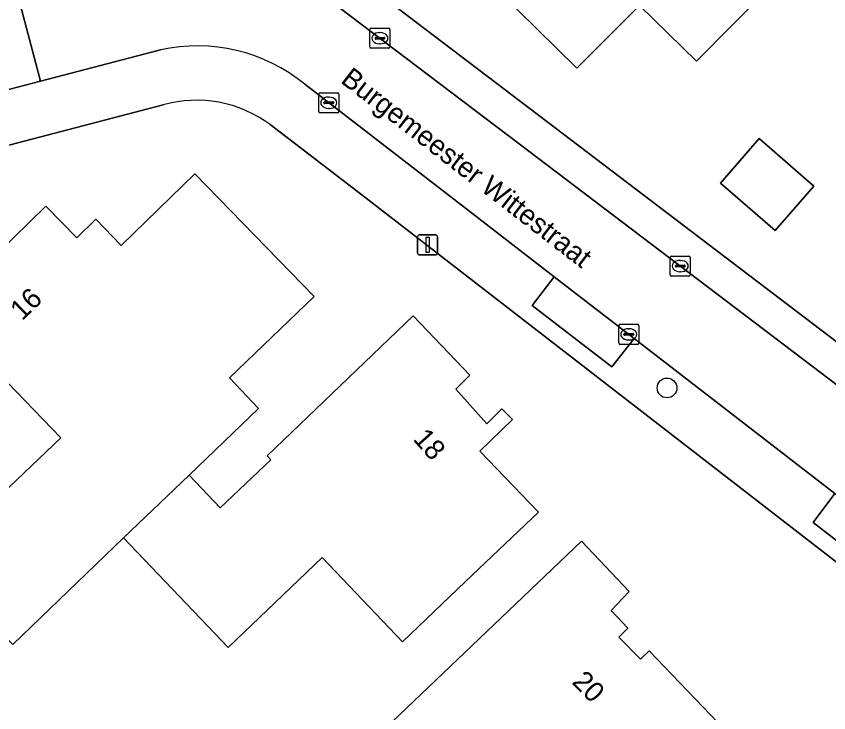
# Model space of a CAD drawing. Extents: x 159499 to 160349, y 382524 to 383273.
# Drawn here: x 159921.66 to 159961.95, y 382952.25 to 382986.79 of the extents above; entities that cross this region are included whole.
import ezdxf

# ---------------------------------------------------------------- set-up
doc = ezdxf.new("R2010")
doc.units = 0
for name, color, linetype in [('IMGEO_Boom', 7, 'Continuous'), ('IMGEO_Erf', 7, 'Continuous'), ('IMGEO_Kolk', 7, 'Continuous'), ('IMGEO_Lichtmast', 7, 'Continuous'), ('IMGEO_Openbare_ruimte_label', 7, 'Continuous'), ('IMGEO_Pand', 7, 'Continuous'), ('IMGEO_Pand_nummerreeks', 7, 'Continuous'), ('IMGEO_Parkeervlak_open', 7, 'Continuous'), ('IMGEO_Rijbaan_lokaal_open', 7, 'Continuous'), ('IMGEO_Voetpad_open', 7, 'Continuous')]:
    doc.layers.add(name, color=color, linetype=linetype)

msp = doc.modelspace()

# ---------------------------------------------------------------- linework, layer by layer
at = {"layer": 'IMGEO_Boom'}
msp.add_circle((159953.927, 382968.359), 0.489, dxfattribs=at)
at = {"layer": 'IMGEO_Erf'}
for points in [[(159937.661, 382989.432), (159947.551, 382981.884), (159972.788, 382962.692), (159974.862, 382962.113), (159982.324, 382962.546), (159992.571, 382963.192), (159994.756, 382964.255), (160000, 382970.621), (160005.936, 382977.853), (160024.041, 383000), (160036.566, 383015.316)], [(159928.942, 382982.398), (159915.972, 382979.015), (159901.888, 382975.342), (159891.539, 382972.643)], [(159967.231, 382955.939), (159938.787, 382977.935), (159934.243, 382981.423)], [(159919.894, 382974.24), (159923.132, 382977.38), (159924.656, 382975.807), (159925.603, 382976.725), (159926.856, 382975.432), (159930.517, 382978.982), (159936.424, 382972.89), (159932.235, 382968.858), (159933.664, 382967.34), (159930.234, 382964.041), (159931.771, 382962.416), (159934.286, 382964.793), (159934.106, 382964.998), (159941.347, 382971.931), (159944.155, 382968.989), (159943.448, 382968.307), (159944.994, 382966.583), (159945.743, 382967.327), (159946.261, 382966.792), (159944.645, 382965.232), (159947.554, 382962.207), (159943.937, 382958.756), (159940.81, 382955.771), (159936.827, 382959.946), (159932.161, 382955.493), (159926.984, 382960.92), (159921.486, 382955.642)], [(159920.208, 382962.421), (159923.869, 382965.893), (159920.764, 382969.094)]]:
    msp.add_lwpolyline(points, dxfattribs=at)
for points in [[(159961.16, 382990.415), (159958.888, 382988.116), (159955.382, 382984.566), (159952.57, 382987.322), (159949.454, 382984.218), (159941.58, 382991.973), (159947.894, 382998.384), (159951.029, 382995.297), (159953.143, 382993.216), (159955.69, 382995.802), (159959.253, 382992.294)], [(159961.208, 382978.373), (159959.289, 382976.161), (159956.574, 382978.516), (159958.493, 382980.728)], [(159942.81, 382945.14), (159941.604, 382946.347), (159935.384, 382940.398), (159932.01, 382943.902), (159946.063, 382957.311), (159949.681, 382960.761), (159952.057, 382958.267), (159951.15, 382957.329), (159951.983, 382956.452), (159951.534, 382956.005), (159952.617, 382954.913), (159953.046, 382955.323), (159956.844, 382951.362), (159953.255, 382947.882), (159951.397, 382946.081), (159946.683, 382951.101), (159944.62, 382949.165), (159945.781, 382947.93)]]:
    msp.add_lwpolyline(points, close=True, dxfattribs=at)
msp.add_arc((159930.6, 382976.512), 6.115, 53.429, 105.7274, dxfattribs=at)
at = {"layer": 'IMGEO_Kolk'}
for p, q in [((159939.264, 382986.205), (159940.116, 382986.205)), ((159939.189, 382985.279), (159939.189, 382986.131)), ((159939.677, 382985.985), (159939.702, 382985.985)), ((159940.19, 382986.131), (159940.19, 382985.279)), ((159939.448, 382985.699), (159939.448, 382985.711)), ((159939.886, 382985.662), (159939.488, 382985.662)), ((159939.491, 382985.748), (159939.889, 382985.748)), ((159939.7, 382985.425), (159939.675, 382985.425)), ((159939.932, 382985.711), (159939.932, 382985.699)), ((159940.116, 382985.205), (159939.264, 382985.205)), ((159936.731, 382983.003), (159937.583, 382983.003)), ((159936.656, 382982.077), (159936.656, 382982.929)), ((159937.144, 382982.783), (159937.169, 382982.783)), ((159937.657, 382982.929), (159937.657, 382982.077)), ((159936.915, 382982.497), (159936.915, 382982.509)), ((159937.353, 382982.46), (159936.955, 382982.46)), ((159936.958, 382982.546), (159937.356, 382982.546)), ((159937.167, 382982.223), (159937.142, 382982.223)), ((159937.399, 382982.509), (159937.399, 382982.497)), ((159937.583, 382982.003), (159936.731, 382982.003)), ((159954.157, 382974.903), (159955.009, 382974.903)), ((159954.082, 382973.977), (159954.082, 382974.829)), ((159954.57, 382974.683), (159954.595, 382974.683)), ((159955.083, 382974.829), (159955.083, 382973.977)), ((159954.341, 382974.397), (159954.341, 382974.409)), ((159954.779, 382974.36), (159954.381, 382974.36)), ((159954.384, 382974.446), (159954.782, 382974.446)), ((159954.593, 382974.123), (159954.568, 382974.123)), ((159954.825, 382974.409), (159954.825, 382974.397)), ((159955.009, 382973.903), (159954.157, 382973.903)), ((159951.531, 382970.593), (159951.531, 382971.445)), ((159951.606, 382971.519), (159952.458, 382971.519)), ((159952.019, 382971.299), (159952.044, 382971.299)), ((159952.532, 382971.445), (159952.532, 382970.593)), ((159951.79, 382971.013), (159951.79, 382971.025)), ((159952.228, 382970.976), (159951.83, 382970.976)), ((159951.833, 382971.062), (159952.231, 382971.062)), ((159952.274, 382971.025), (159952.274, 382971.013)), ((159952.458, 382970.519), (159951.606, 382970.519)), ((159952.042, 382970.739), (159952.017, 382970.739))]:
    msp.add_line(p, q, dxfattribs=at)
for points in [[(159939.264, 382986.205), (159940.116, 382986.205)], [(159939.189, 382985.279), (159939.189, 382986.131)], [(159940.19, 382986.131), (159940.19, 382985.279)], [(159940.116, 382985.205), (159939.264, 382985.205)], [(159936.731, 382983.003), (159937.583, 382983.003)], [(159936.656, 382982.077), (159936.656, 382982.929)], [(159937.657, 382982.929), (159937.657, 382982.077)], [(159937.583, 382982.003), (159936.731, 382982.003)], [(159954.157, 382974.903), (159955.009, 382974.903)], [(159954.082, 382973.977), (159954.082, 382974.829)], [(159955.083, 382974.829), (159955.083, 382973.977)], [(159955.009, 382973.903), (159954.157, 382973.903)], [(159951.531, 382970.593), (159951.531, 382971.445)], [(159951.606, 382971.519), (159952.458, 382971.519)], [(159952.532, 382971.445), (159952.532, 382970.593)], [(159952.458, 382970.519), (159951.606, 382970.519)]]:
    msp.add_lwpolyline(points, dxfattribs=at)
for centre, radius, start, end in [((159939.266, 382986.129), 0.0765, 91.552, 178.448), ((159939.266, 382986.129), 0.0765, 91.552, 178.448), ((159940.114, 382986.129), 0.0765, 1.552, 88.448), ((159940.114, 382986.129), 0.0765, 1.552, 88.448), ((159939.488, 382985.708), 0.0403, 85.8775, 175.7526), ((159939.485, 382985.698), 0.0366, 178.938, 274.7102), ((159939.889, 382985.705), 0.043, 264.8664, 352.4533), ((159939.893, 382985.71), 0.0386, 1.7309, 96.639), ((159939.266, 382985.281), 0.0765, 181.552, 268.448), ((159939.266, 382985.281), 0.0765, 181.552, 268.448), ((159940.114, 382985.281), 0.0765, 271.552, 358.448), ((159940.114, 382985.281), 0.0765, 271.552, 358.448), ((159936.733, 382982.927), 0.0765, 91.552, 178.448), ((159936.733, 382982.927), 0.0765, 91.552, 178.448), ((159937.581, 382982.927), 0.0765, 1.552, 88.448), ((159937.581, 382982.927), 0.0765, 1.552, 88.448), ((159936.955, 382982.506), 0.0403, 85.8775, 175.7526), ((159936.952, 382982.496), 0.0366, 178.938, 274.7102), ((159937.356, 382982.503), 0.043, 264.8664, 352.4533), ((159937.36, 382982.508), 0.0386, 1.7309, 96.639), ((159936.733, 382982.079), 0.0765, 181.552, 268.448), ((159936.733, 382982.079), 0.0765, 181.552, 268.448), ((159937.581, 382982.079), 0.0765, 271.552, 358.448), ((159937.581, 382982.079), 0.0765, 271.552, 358.448), ((159954.159, 382974.827), 0.0765, 91.552, 178.448), ((159954.159, 382974.827), 0.0765, 91.552, 178.448), ((159955.007, 382974.827), 0.0765, 1.552, 88.448), ((159955.007, 382974.827), 0.0765, 1.552, 88.448), ((159954.381, 382974.406), 0.0403, 85.8775, 175.7526), ((159954.378, 382974.396), 0.0366, 178.938, 274.7102), ((159954.782, 382974.403), 0.043, 264.8664, 352.4533), ((159954.786, 382974.408), 0.0386, 1.7309, 96.639), ((159954.159, 382973.979), 0.0765, 181.552, 268.448), ((159954.159, 382973.979), 0.0765, 181.552, 268.448), ((159955.007, 382973.979), 0.0765, 271.552, 358.448), ((159955.007, 382973.979), 0.0765, 271.552, 358.448), ((159951.608, 382971.443), 0.0765, 91.552, 178.448), ((159951.608, 382971.443), 0.0765, 91.552, 178.448), ((159952.456, 382971.443), 0.0765, 1.552, 88.448), ((159952.456, 382971.443), 0.0765, 1.552, 88.448), ((159951.83, 382971.022), 0.0403, 85.8775, 175.7526), ((159951.827, 382971.012), 0.0366, 178.938, 274.7102), ((159952.231, 382971.019), 0.043, 264.8664, 352.4533), ((159952.235, 382971.024), 0.0386, 1.7309, 96.639), ((159951.608, 382970.595), 0.0765, 181.552, 268.448), ((159951.608, 382970.595), 0.0765, 181.552, 268.448), ((159952.456, 382970.595), 0.0765, 271.552, 358.448), ((159952.456, 382970.595), 0.0765, 271.552, 358.448)]:
    msp.add_arc(centre, radius, start, end, dxfattribs=at)
for centre, major_axis, ratio, start_param, end_param in [((159939.676, 382985.705), (-0.387, 0.002), 0.722429, 4.712389, 7.853982), ((159939.701, 382985.705), (-0.39, 0.002), 0.717154, 1.570796, 4.712389), ((159937.143, 382982.503), (-0.387, 0.002), 0.722429, 4.712389, 7.853982), ((159937.168, 382982.503), (-0.39, 0.002), 0.717154, 1.570796, 4.712389), ((159954.569, 382974.403), (-0.387, 0.002), 0.722429, 4.712389, 7.853982), ((159954.594, 382974.403), (-0.39, 0.002), 0.717154, 1.570796, 4.712389), ((159952.018, 382971.019), (-0.387, 0.002), 0.722429, 4.712389, 7.853982), ((159952.043, 382971.019), (-0.39, 0.002), 0.717154, 1.570796, 4.712389)]:
    msp.add_ellipse(centre, major_axis=major_axis, ratio=ratio, start_param=start_param, end_param=end_param, dxfattribs=at)
at = {"layer": 'IMGEO_Lichtmast'}
for p, q in [((159941.558, 382975.056), (159941.558, 382975.856)), ((159941.558, 382975.856), (159941.558, 382975.056)), ((159941.658, 382975.956), (159942.448, 382975.956)), ((159942.448, 382975.956), (159941.658, 382975.956)), ((159942.548, 382975.856), (159942.548, 382975.056)), ((159942.548, 382975.056), (159942.548, 382975.856)), ((159942.448, 382974.956), (159941.658, 382974.956)), ((159941.658, 382974.956), (159942.448, 382974.956))]:
    msp.add_line(p, q, dxfattribs=at)
msp.add_lwpolyline([(159941.978, 382975.831), (159942.128, 382975.831), (159942.128, 382975.081), (159941.978, 382975.081), (159941.978, 382975.831)], dxfattribs=at)
for centre, start, end in [((159941.658, 382975.856), 90, 180), ((159941.658, 382975.856), 90, 180), ((159942.448, 382975.856), 0, 90), ((159942.448, 382975.856), 360, 90), ((159941.658, 382975.056), 180, 270), ((159941.658, 382975.056), 180, 270), ((159942.448, 382975.056), 270, 0), ((159942.448, 382975.056), 270, 0)]:
    msp.add_arc(centre, 0.1, start, end, dxfattribs=at)
at = {"layer": 'IMGEO_Pand'}
for points in [[(159959.253, 382992.294), (159955.69, 382995.802), (159953.143, 382993.216), (159951.029, 382995.297), (159947.894, 382998.384), (159941.58, 382991.973), (159949.454, 382984.218), (159952.57, 382987.322), (159955.382, 382984.566), (159958.888, 382988.116), (159961.16, 382990.415)], [(159958.493, 382980.728), (159956.574, 382978.516), (159959.289, 382976.161), (159961.208, 382978.373)], [(159932.235, 382968.858), (159936.424, 382972.89), (159930.517, 382978.982), (159926.856, 382975.432), (159925.603, 382976.725), (159924.656, 382975.807), (159923.132, 382977.38), (159919.894, 382974.24), (159916.389, 382977.855), (159914.883, 382976.395), (159918.389, 382972.78), (159917.253, 382971.679), (159920.247, 382968.592), (159920.764, 382969.094), (159923.869, 382965.893), (159920.208, 382962.421), (159919.327, 382963.349), (159916.211, 382960.394), (159919.286, 382957.181), (159919.607, 382957.505), (159921.486, 382955.642), (159926.984, 382960.92), (159930.234, 382964.041), (159933.664, 382967.34)], [(159926.984, 382960.92), (159932.161, 382955.493), (159936.827, 382959.946), (159940.81, 382955.771), (159943.937, 382958.756), (159947.554, 382962.207), (159944.645, 382965.232), (159946.261, 382966.792), (159945.743, 382967.327), (159944.994, 382966.583), (159943.448, 382968.307), (159944.155, 382968.989), (159941.347, 382971.931), (159934.106, 382964.998), (159934.286, 382964.793), (159931.771, 382962.416), (159930.234, 382964.041)], [(159953.255, 382947.882), (159956.844, 382951.362), (159953.046, 382955.323), (159952.617, 382954.913), (159951.534, 382956.005), (159951.983, 382956.452), (159951.15, 382957.329), (159952.057, 382958.267), (159949.681, 382960.761), (159946.063, 382957.311), (159932.01, 382943.902), (159935.384, 382940.398), (159941.604, 382946.347), (159942.81, 382945.14), (159945.781, 382947.93), (159944.62, 382949.165), (159946.683, 382951.101), (159951.397, 382946.081)]]:
    msp.add_lwpolyline(points, close=True, dxfattribs=at)
at = {"layer": 'IMGEO_Parkeervlak_open'}
for points in [[(159952.293, 382970.819), (159948.338, 382973.876), (159947.245, 382972.454), (159951.192, 382969.404)], [(159962.244, 382963.13), (159961.175, 382961.695), (159965.084, 382958.658), (159966.186, 382960.084)]]:
    msp.add_lwpolyline(points, close=True, dxfattribs=at)
at = {"layer": 'IMGEO_Rijbaan_lokaal_open'}
for points in [[(159946.588, 382980.466), (159936.514, 382988.127), (159934.007, 382989.715), (159931.031, 382990.397), (159927.002, 382989.777), (159921.709, 382987.969), (159922.855, 382983.571), (159928.804, 382985.122)], [(159928.804, 382985.122), (159922.855, 382983.571), (159920.184, 382982.875), (159917.762, 382982.244), (159909.612, 382980.119), (159910.074, 382978.363), (159899.395, 382975.593), (159898.927, 382977.333), (159891.196, 382975.318)], [(159935.974, 382983.418), (159943.932, 382977.28), (159948.338, 382973.876), (159952.293, 382970.819), (159962.244, 382963.13), (159966.186, 382960.084), (159969.281, 382957.692), (159971.819, 382961.325), (159946.588, 382980.466)], [(159947.245, 382972.454), (159948.338, 382973.876), (159943.932, 382977.28), (159935.974, 382983.418)], [(159891.539, 382972.643), (159901.888, 382975.342), (159915.972, 382979.015), (159928.942, 382982.398)], [(159934.243, 382981.423), (159938.787, 382977.935), (159967.231, 382955.939)], [(159969.281, 382957.692), (159966.186, 382960.084), (159965.084, 382958.658), (159961.175, 382961.695), (159962.244, 382963.13), (159952.293, 382970.819), (159951.192, 382969.404), (159947.245, 382972.454)]]:
    msp.add_lwpolyline(points, dxfattribs=at)
msp.add_lwpolyline([(159919.044, 382987.249), (159920.184, 382982.875), (159922.855, 382983.571), (159921.709, 382987.969), (159920.492, 382987.628)], close=True, dxfattribs=at)
for centre, radius, start, end in [((159930.645, 382976.933), 8.394, 50.5908, 102.6717), ((159930.645, 382976.933), 8.394, 50.5908, 102.6717), ((159930.6, 382976.512), 6.115, 53.429, 105.7274)]:
    msp.add_arc(centre, radius, start, end, dxfattribs=at)
at = {"layer": 'IMGEO_Voetpad_open'}
for points in [[(159947.551, 382981.884), (159937.661, 382989.432), (159935.295, 382991.56)], [(159936.514, 382988.127), (159946.588, 382980.466), (159971.819, 382961.325)], [(159975.211, 382960.437), (159982.453, 382960.859), (159982.324, 382962.546), (159974.862, 382962.113), (159972.788, 382962.692), (159947.551, 382981.884)]]:
    msp.add_lwpolyline(points, dxfattribs=at)

# ---------------------------------------------------------------- texts
at = {"layer": 'IMGEO_Openbare_ruimte_label'}
msp.add_text('Burgemeester Wittestraat', height=1, rotation=322.3161, dxfattribs=at).set_placement((159937.694, 382983.535))
at = {"layer": 'IMGEO_Pand_nummerreeks'}
for s, rotation, p in [('16', 44.1178, (159921.948, 382971.663)), ('18', 311.8842, (159941.29, 382965.801)), ('20', 314.7629, (159949.167, 382953.734))]:
    msp.add_text(s, height=1, rotation=rotation, dxfattribs=at).set_placement(p)

doc.saveas('drawing.dxf')
